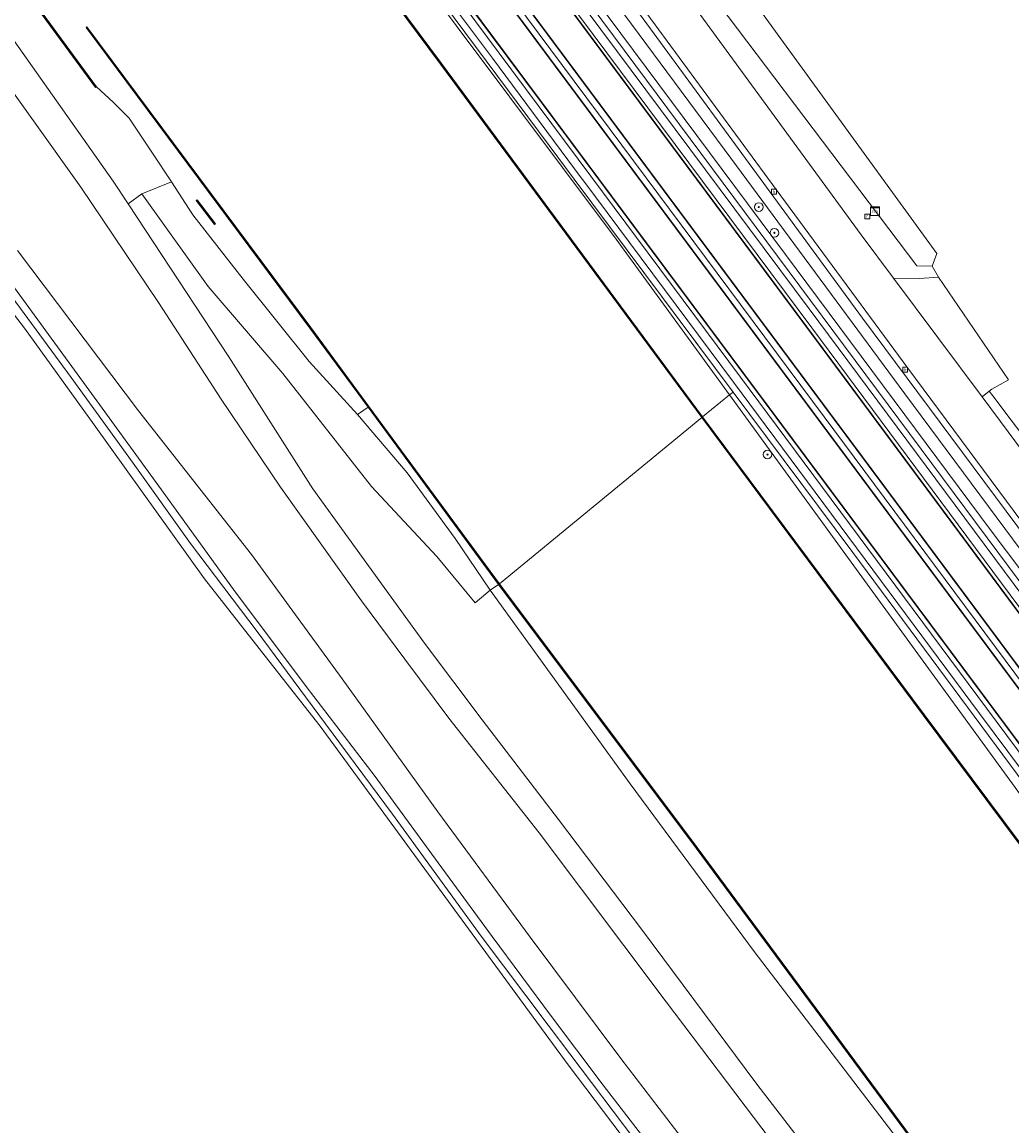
# Model space of a CAD drawing. Header units: metres. Extents: x 168032 to 180145, y 382923 to 399665.
# Tile 267 of 293: x 169576 to 169667, y 397577 to 397678. Entities that reach past the tile are written whole.
import ezdxf
from ezdxf.enums import TextEntityAlignment as Align

# ---------------------------------------------------------------- set-up
doc = ezdxf.new("R2010")
doc.units = ezdxf.units.M
doc.linetypes.add('VW-3-3_STREEP', pattern=[6, 3, -3])
doc.layers.get('0').update_dxf_attribs({"color": 8, "lineweight": 18})
for name, color, linetype, lineweight in [('B-WE-GK-BESCHOEIING_DAMWAND-G', 8, 'GK-BESCHOEIING', 18), ('B-WE-GR-BOOM-S', 8, 'Continuous', 18), ('B-WE-GR-BOS_GEMENGD-GV', 8, 'Continuous', 18), ('B-WE-GR-GRAS-GV', 8, 'Continuous', 18), ('B-WE-GR-GROENVOORZIENING-GV', 8, 'Continuous', 18), ('B-WE-GR-HAAG-G', 8, 'GR-HAAG1', 18), ('B-WE-GR-STRUIK-GV', 8, 'Continuous', 18), ('B-WE-GW-TALUD_KRUIN-G', 8, 'Continuous', 18), ('B-WE-IE-MEUBILAIR_WEGMEUBILAIR-G', 8, 'Continuous', 18), ('B-WE-IE-TERREINAFSCHEIDING_KUNSTMATIG_MUUR-GV', 8, 'Continuous', 18), ('B-WE-OG-TERREIN_ERF-GV', 8, 'Continuous', 18), ('B-WE-OG-WATER-GV', 8, 'Continuous', 18), ('B-WE-OG-WATER_GREPPEL-GV', 8, 'Continuous', 18), ('B-WE-OG-WATER_SLOOT-GV', 8, 'Continuous', 18), ('B-WE-OG-WEG-GV', 8, 'Continuous', 18), ('B-WE-RI-GWA_KOLK-S', 8, 'Continuous', 18), ('B-WE-RI-GWA_RIOOLPUT-S', 8, 'Continuous', 18), ('B-WE-RI-TERREINKAST-S', 8, 'Continuous', 18), ('B-WE-VH-VERHARDING_ASFALT-GV', 8, 'Continuous', 18), ('B-WE-VH-VERHARDING_BETONSTRAATSTEEN-GV', 8, 'Continuous', 18), ('B-WE-VH-VERHARDING_FUNDERING_ZAND-GV', 8, 'Continuous', 18), ('B-WE-VH-VERHARDING_GRASBETONSTEEN-GV', 8, 'Continuous', 18), ('B-WE-VW-MARKERING_LANGS_STREEP_33-G', 8, 'VW-3-3_STREEP', 13), ('B-WE-VW-MARKERING_LANGS_STREEP_DOORGETROKKEN_3X015-G', 8, 'Continuous', 13), ('B-WE-VW-MARKERING_PICTOGRAM-G', 8, 'Continuous', 18)]:
    doc.layers.add(name, color=color, linetype=linetype, lineweight=lineweight)
doc.styles.add('NLCS-ISO', font='NLCS-ISO.ttf')
doc.linetypes.add('GK-BESCHOEIING', pattern='A,30,-5,[1,NLCS.SHX,S=1,R=0,X=0,Y=0],-5', length=40)
doc.linetypes.add('GR-HAAG1', pattern='A,6,[176,NLCS.SHX,S=0.125,R=0,X=0,Y=0],-2', length=8)

# ---------------------------------------------------------------- blocks, each defined once
blk = doc.blocks.new('SRI-TERREINKAST-SO')
at = {"color": 0, "linetype": 'ByBlock', "lineweight": 18}
for points in [[(-2, 2), (2, 2), (2, 1.68), (-2, 1.68)], [(-2, 1.52), (2, 1.52), (2, -2), (-2, -2)]]:
    blk.add_lwpolyline(points, close=True, dxfattribs=at)
at = {"color": 0, "linetype": 'ByBlock', "lineweight": 18, "style": 'NLCS-ISO'}
blk.add_text('rio', height=1.5, dxfattribs=at).set_placement((0, 0), align=Align.MIDDLE_CENTER)
blk = doc.blocks.new('SRI-KOLK-SO')
at = {"color": 0, "linetype": 'ByBlock', "lineweight": 18}
blk.add_lwpolyline([(-1.125, -1.125), (1.125, -1.125), (1.125, 1.125), (-1.125, 1.125)], close=True, dxfattribs=at)
at = {"color": 0, "linetype": 'ByBlock', "lineweight": 18, "style": 'NLCS-ISO'}
blk.add_text('k', height=1.5, dxfattribs=at).set_placement((0, 0), align=Align.MIDDLE_CENTER)
blk = doc.blocks.new('SRI-PUT_INSPECTIEPUT_RIOOLPUT-SO')
at = {"color": 0, "linetype": 'ByBlock', "lineweight": 18}
blk.add_lwpolyline([(-1.12, -1.12), (1.12, -1.12), (1.12, 1.12), (-1.12, 1.12)], close=True, dxfattribs=at)
at = {"color": 0, "linetype": 'ByBlock', "lineweight": 18, "style": 'NLCS-ISO'}
blk.add_text('r', height=1.5, dxfattribs=at).set_placement((0, 0.28), align=Align.MIDDLE_CENTER)
blk = doc.blocks.new('SGR-BOOM_01-SO')
at = {"linetype": 'ByBlock', "lineweight": 18}
h = blk.add_hatch(color=0, dxfattribs=at)
h.dxf.hatch_style = 1
edge = h.paths.add_edge_path()
edge.add_arc((0, 0), 0.25, 0, 360)
at = {"color": 0, "linetype": 'ByBlock', "lineweight": 18}
for radius in [2, 0.25]:
    blk.add_circle((0, 0), radius, dxfattribs=at)

msp = doc.modelspace()

# ---------------------------------------------------------------- linework, layer by layer
at = {"layer": 'B-WE-GK-BESCHOEIING_DAMWAND-G', "flags": 128}
for points in [[(169416.924, 397939.464), (169446.836, 397899.264), (169478.57, 397856.585), (169506.56, 397819.073), (169549.815, 397760.875), (169572.811, 397729.968), (169614.307, 397674.263), (169638.349, 397641.757)], [(169619.66, 397626.397), (169602.291, 397649.967), (169581.69, 397677.631)], [(169593.511, 397659.506), (169591.837, 397661.711)], [(169638.37, 397641.729), (169658.733, 397614.351), (169680.825, 397584.766), (169702.843, 397554.926), (169730.758, 397517.612), (169754.97, 397484.883), (169779.341, 397452.045), (169804.395, 397418.286), (169831.302, 397381.879), (169848.598, 397358.696), (169863.92, 397338.299)], [(169760.753, 397435.991), (169747.292, 397454.188), (169728.305, 397479.945), (169700.033, 397518.184), (169681.011, 397543.951), (169668.154, 397561.2), (169661.74, 397569.811), (169637.838, 397602.143), (169619.671, 397626.382)]]:
    msp.add_lwpolyline(points, dxfattribs=at)
at = {"layer": 'B-WE-GR-BOS_GEMENGD-GV', "flags": 128}
msp.add_lwpolyline([(169556.118, 397443.816), (169578.644, 397411.698), (169582.969, 397406.093), (169609.125, 397424.369), (169644.618, 397449.306), (169678.028, 397472.829), (169697.141, 397486.096), (169696.646, 397486.753), (169694.063, 397490.257), (169692.609, 397492.228), (169679.485, 397510.025), (169672.569, 397519.403), (169659.222, 397537.749), (169648.968, 397551.841), (169643.126, 397559.555), (169626.002, 397582.162), (169622.461, 397587.003), (169603.195, 397613.33), (169600.712, 397616.493), (169592.559, 397626.877), (169582.389, 397641.044), (169575.996, 397649.949), (169553.939, 397678.617)], dxfattribs=at)
at = {"layer": 'B-WE-GR-GRAS-GV', "flags": 128}
msp.add_lwpolyline([(169640.852, 397643.789), (169630.427, 397658.112), (169610.782, 397684.403), (169590.873, 397711.055), (169572.902, 397735.05), (169551.64, 397763.445), (169533.685, 397787.643), (169511.991, 397816.887), (169493.512, 397841.736), (169463.951, 397881.37), (169442.049, 397910.85), (169419.07, 397941.173), (169416.943, 397939.522), (169446.876, 397899.294), (169478.61, 397856.615), (169506.6, 397819.103), (169549.855, 397760.905), (169572.851, 397729.998), (169614.347, 397674.293), (169638.388, 397641.789)], close=True, dxfattribs=at)
for points in [[(169610.782, 397684.403), (169630.427, 397658.112), (169640.852, 397643.789), (169641.202, 397644.055), (169626.568, 397663.655), (169624.265, 397666.74), (169597.154, 397703.201)], [(169835.756, 397381.339), (169821.359, 397400.456), (169807.491, 397419.372), (169792.537, 397439.564), (169776.727, 397460.25), (169760.629, 397481.874), (169747.256, 397499.787), (169733.723, 397518.097), (169720.217, 397536.437), (169698.113, 397565.863), (169674.879, 397597.08), (169658.455, 397619.631), (169640.852, 397643.789), (169638.388, 397641.789), (169658.773, 397614.381), (169680.865, 397584.796), (169702.883, 397554.956), (169730.798, 397517.642), (169755.01, 397484.913), (169779.381, 397452.075), (169804.435, 397418.316), (169831.342, 397381.909)], [(169834.884, 397384.112), (169794.857, 397437.908), (169764.916, 397477.898), (169760.956, 397483.187), (169705.109, 397558.343), (169676.296, 397596.811), (169673.925, 397600.011), (169652.218, 397629.299), (169641.202, 397644.055), (169640.852, 397643.789), (169658.455, 397619.631), (169674.879, 397597.08), (169698.113, 397565.863), (169720.217, 397536.437), (169733.723, 397518.097), (169747.256, 397499.787), (169760.629, 397481.874), (169776.727, 397460.25), (169792.537, 397439.564), (169807.491, 397419.372), (169821.359, 397400.456), (169835.756, 397381.339)]]:
    msp.add_lwpolyline(points, dxfattribs=at)
at = {"layer": 'B-WE-GR-GROENVOORZIENING-GV', "flags": 128}
for points in [[(169793.893, 397376.507), (169781.205, 397393.027), (169768.91, 397409.527), (169756.511, 397426.604), (169744.748, 397442.655), (169732.777, 397458.307), (169720.837, 397474.18), (169708.935, 397489.975), (169696.587, 397507.095), (169684.797, 397522.798), (169672.184, 397539.756), (169659.748, 397555.652), (169647.079, 397572.032), (169635.029, 397587.948), (169623.352, 397603.5), (169615.033, 397614.062), (169610.98, 397619.488), (169607.005, 397624.857), (169599.533, 397635.298), (169594.096, 397643.418), (169588.324, 397652.295), (169581.163, 397662.898), (169572.573, 397674.896), (169565.142, 397684.926)], [(169575.326, 397657.069), (169586.474, 397642.345), (169596.869, 397629.125), (169605.22, 397617.667), (169614.025, 397605.436), (169622.513, 397593.921), (169630.876, 397582.755), (169639.338, 397571.712), (169647.676, 397561.022), (169655.462, 397550.693), (169662.913, 397541.428), (169670.538, 397530.895), (169677.605, 397522.457), (169685.028, 397511.666), (169694.025, 397499.971), (169697.883, 397494.447), (169710.785, 397476.349), (169729.072, 397450.153), (169740.081, 397436.305), (169750.264, 397422.928), (169762.478, 397406.663), (169771.044, 397394.862), (169781.098, 397381.691)]]:
    msp.add_lwpolyline(points, dxfattribs=at)
for points in [[(169618.835, 397625.834), (169619.619, 397626.369), (169607.598, 397642.681), (169606.638, 397641.984), (169611.205, 397636.637), (169615.629, 397630.589)], [(169619.619, 397626.369), (169618.835, 397625.834), (169631.709, 397608.028), (169643.128, 397592.597), (169656.696, 397574.855), (169667.576, 397560.602), (169668.114, 397561.17), (169661.7, 397569.781), (169637.798, 397602.113)]]:
    msp.add_lwpolyline(points, close=True, dxfattribs=at)
at = {"layer": 'B-WE-GR-HAAG-G', "flags": 128}
for points in [[(169933.128, 397274.471), (169918.417, 397293.8), (169878.056, 397347.645), (169850.132, 397385.222), (169841.947, 397396.152), (169841.203, 397397.145), (169837.208, 397402.481), (169812.965, 397434.856), (169785.938, 397471.114), (169780.386, 397478.582), (169761.541, 397503.926), (169716.21, 397564.333), (169695.843, 397591.648), (169693.221, 397595.175), (169684.032, 397607.536), (169674.614, 397620.206), (169657.001, 397643.909), (169640.974, 397665.573), (169627.988, 397683.156), (169617.238, 397698.189), (169600.871, 397721.128), (169586.028, 397742.235), (169576.072, 397756.833), (169572.977, 397761.371), (169564.864, 397773.598), (169560.898, 397779.574)], [(169933.128, 397274.471), (169918.417, 397293.8), (169878.056, 397347.645), (169850.132, 397385.222), (169841.947, 397396.152), (169841.203, 397397.145), (169837.208, 397402.481), (169812.965, 397434.856), (169785.938, 397471.114), (169780.386, 397478.582), (169761.541, 397503.926), (169716.21, 397564.333), (169695.843, 397591.648), (169693.221, 397595.175), (169684.032, 397607.536), (169674.614, 397620.206), (169657.001, 397643.909), (169640.974, 397665.573), (169627.988, 397683.156), (169617.238, 397698.189), (169600.871, 397721.128), (169586.028, 397742.235), (169576.072, 397756.833)]]:
    msp.add_lwpolyline(points, dxfattribs=at)
at = {"layer": 'B-WE-GR-STRUIK-GV', "flags": 128}
msp.add_lwpolyline([(169589.497, 397663.404), (169586.776, 397662.298), (169592.9, 397653.759), (169599.745, 397645.778), (169607.931, 397635.379), (169613.931, 397628.939), (169617.463, 397624.668), (169618.835, 397625.834), (169615.629, 397630.589), (169611.205, 397636.637), (169606.638, 397641.984), (169602.187, 397646.863), (169596.106, 397654.446), (169591.476, 397660.376)], close=True, dxfattribs=at)
msp.add_lwpolyline([(169656.696, 397574.855), (169643.128, 397592.597), (169631.709, 397608.028), (169618.835, 397625.834), (169617.463, 397624.668), (169613.931, 397628.939), (169607.931, 397635.379), (169599.745, 397645.778), (169592.9, 397653.759), (169586.776, 397662.298), (169585.525, 397661.369), (169594.781, 397647.298), (169602.512, 397635.16), (169609.078, 397626.073), (169612.81, 397620.969), (169618.112, 397613.911), (169625.135, 397604.734), (169632.77, 397594.64), (169643.38, 397580.399), (169652.655, 397568.369)], dxfattribs=at)
at = {"layer": 'B-WE-GW-TALUD_KRUIN-G', "flags": 128}
for points in [[(169640.852, 397643.789), (169630.427, 397658.112), (169610.782, 397684.403), (169590.873, 397711.055), (169572.902, 397735.05), (169551.64, 397763.445), (169533.685, 397787.643), (169511.991, 397816.887), (169493.512, 397841.736), (169463.951, 397881.37), (169442.049, 397910.85), (169419.07, 397941.173)], [(169586.776, 397662.298), (169592.9, 397653.759), (169599.745, 397645.778), (169607.931, 397635.379), (169613.931, 397628.939), (169617.463, 397624.668)], [(169866.651, 397340.133), (169855.529, 397354.226), (169845.133, 397368.891), (169835.756, 397381.339), (169821.359, 397400.456), (169807.491, 397419.372), (169792.537, 397439.564), (169776.727, 397460.25), (169760.629, 397481.874), (169747.256, 397499.787), (169733.723, 397518.097), (169720.217, 397536.437), (169698.113, 397565.863), (169674.879, 397597.08), (169658.455, 397619.631), (169640.852, 397643.789)]]:
    msp.add_lwpolyline(points, dxfattribs=at)
at = {"layer": 'B-WE-IE-MEUBILAIR_WEGMEUBILAIR-G', "flags": 128}
for points in [[(169559.138, 397772.225), (169560.295, 397770.672), (169665.555, 397629.342), (169682.596, 397606.468), (169691.617, 397594.357), (169698.142, 397585.599), (169727.826, 397545.697), (169758.322, 397504.839), (169778.553, 397477.77), (169793.482, 397457.794), (169827.648, 397411.85), (169839.566, 397395.919), (169839.721, 397395.712), (169871.625, 397353.068), (169875.574, 397347.592), (169923.392, 397283.411), (169933.178, 397270.277), (169957.004, 397238.582)], [(169977.888, 397192.504), (169937.98, 397245.99), (169893.279, 397305.866), (169866.576, 397341.628), (169856.727, 397354.832), (169834.884, 397384.112), (169794.857, 397437.908), (169764.916, 397477.898), (169760.956, 397483.187), (169705.109, 397558.343), (169676.296, 397596.811), (169673.925, 397600.011), (169652.218, 397629.299), (169626.568, 397663.655), (169624.265, 397666.74), (169597.154, 397703.201)]]:
    msp.add_lwpolyline(points, dxfattribs=at)
at = {"layer": 'B-WE-IE-TERREINAFSCHEIDING_KUNSTMATIG_MUUR-GV', "flags": 128}
for points in [[(169638.31, 397641.725), (169638.388, 397641.789), (169614.347, 397674.293), (169572.851, 397729.998), (169549.855, 397760.905), (169506.6, 397819.103), (169478.61, 397856.615), (169446.876, 397899.294), (169416.943, 397939.522), (169416.863, 397939.462), (169446.796, 397899.234), (169478.53, 397856.555), (169506.52, 397819.043), (169549.775, 397760.845), (169572.771, 397729.938), (169614.267, 397674.233)], [(169582.606, 397672.143), (169570.887, 397688.093), (169570.807, 397688.033), (169582.526, 397672.083)], [(169619.619, 397626.369), (169619.699, 397626.429), (169607.678, 397642.741), (169602.331, 397649.997), (169581.73, 397677.661), (169581.65, 397677.601), (169602.251, 397649.937), (169607.598, 397642.681)], [(169593.471, 397659.476), (169593.551, 397659.536), (169591.877, 397661.741), (169591.797, 397661.681)], [(169638.388, 397641.789), (169638.31, 397641.725), (169658.693, 397614.321), (169680.785, 397584.736), (169702.803, 397554.896), (169730.718, 397517.582), (169754.93, 397484.853), (169779.301, 397452.015), (169804.355, 397418.256), (169831.262, 397381.849), (169848.558, 397358.666), (169863.88, 397338.269), (169863.96, 397338.329), (169848.638, 397358.726), (169831.342, 397381.909), (169804.435, 397418.316), (169779.381, 397452.075), (169755.01, 397484.913), (169730.798, 397517.642), (169702.883, 397554.956), (169680.865, 397584.796), (169658.773, 397614.381)], [(169619.619, 397626.369), (169637.798, 397602.113), (169661.7, 397569.781), (169668.114, 397561.17), (169680.971, 397543.921), (169699.993, 397518.154), (169728.265, 397479.915), (169747.252, 397454.158), (169757.412, 397440.424), (169760.723, 397435.954), (169760.804, 397436.007), (169747.332, 397454.218), (169728.345, 397479.975), (169700.073, 397518.214), (169681.051, 397543.981), (169668.194, 397561.23), (169661.78, 397569.841), (169637.878, 397602.173), (169619.699, 397626.429)]]:
    msp.add_lwpolyline(points, close=True, dxfattribs=at)
at = {"layer": 'B-WE-OG-TERREIN_ERF-GV', "flags": 128}
msp.add_lwpolyline([(169642.985, 397680.167), (169659.945, 397656.809), (169659.512, 397655.635), (169660.11, 397654.641), (169666.538, 397645.183), (169665.008, 397644.334), (169664.763, 397644.14), (169665.096, 397643.72), (169666.782, 397641.485), (169668.838, 397638.76), (169682.369, 397620.823), (169682.944, 397620.923), (169690.226, 397611.969), (169692.659, 397608.683), (169709.28, 397586.771), (169711.32, 397588.214), (169713.632, 397585.122), (169748.128, 397538.992), (169750.06, 397536.408), (169781.05, 397546.114), (169782.31, 397546.509), (169733.534, 397620.176), (169710.868, 397653.732), (169693.534, 397680.028)], dxfattribs=at)
at = {"layer": 'B-WE-OG-WATER-GV', "flags": 128}
for points in [[(169570.887, 397688.093), (169582.606, 397672.143), (169584.136, 397670.725), (169585.607, 397669.259), (169587.775, 397666.037), (169589.497, 397663.404), (169591.476, 397660.376), (169596.106, 397654.446), (169602.187, 397646.863), (169606.638, 397641.984), (169607.598, 397642.681), (169602.251, 397649.937), (169581.65, 397677.601), (169581.73, 397677.661), (169602.331, 397649.997), (169607.678, 397642.741), (169619.699, 397626.429), (169638.31, 397641.725), (169614.267, 397674.233), (169572.771, 397729.938)], [(169634.957, 397572.907), (169629.226, 397580.294), (169624.485, 397586.607), (169619.037, 397593.967), (169614.05, 397600.737), (169608.268, 397608.685), (169601.895, 397616.977), (169595.209, 397625.906), (169588.353, 397635.411), (169581.915, 397644.274), (169573.728, 397655.469)], [(169574.853, 397652.796), (169580.277, 397645.406), (169585.971, 397637.511), (169591.27, 397630.131), (169597.383, 397622.041), (169602.989, 397614.493), (169609.854, 397605.239), (169618.021, 397594.014), (169624.181, 397585.814), (169632.164, 397575.264)], [(169831.262, 397381.849), (169804.355, 397418.256), (169779.301, 397452.015), (169754.93, 397484.853), (169730.718, 397517.582), (169702.803, 397554.896), (169680.785, 397584.736), (169658.693, 397614.321), (169638.31, 397641.725), (169619.699, 397626.429), (169637.878, 397602.173), (169661.78, 397569.841), (169668.194, 397561.23), (169681.051, 397543.981), (169700.073, 397518.214), (169728.345, 397479.975), (169747.332, 397454.218), (169760.804, 397436.007), (169760.93, 397435.836), (169764.106, 397431.577), (169771.5, 397421.661), (169793.106, 397392.514), (169799.09, 397384.475)]]:
    msp.add_lwpolyline(points, dxfattribs=at)
msp.add_lwpolyline([(169591.797, 397661.681), (169591.877, 397661.741), (169593.551, 397659.536), (169593.471, 397659.476)], close=True, dxfattribs=at)
at = {"layer": 'B-WE-OG-WATER_GREPPEL-GV', "flags": 128}
msp.add_lwpolyline([(169612.745, 397777.567), (169615.096, 397778.122), (169613.502, 397779.92), (169613.39, 397779.955), (169610.846, 397780.756), (169599.156, 397777.271), (169585.508, 397773.534), (169578.116, 397768.674), (169601.986, 397732.82), (169633.792, 397687.851), (169658.088, 397655.669), (169659.512, 397655.635), (169659.945, 397656.809), (169642.985, 397680.167), (169609.321, 397727.184), (169581.799, 397768.15), (169590.326, 397771.24), (169605.238, 397775.186), (169609.468, 397776.793)], close=True, dxfattribs=at)
at = {"layer": 'B-WE-OG-WATER_SLOOT-GV', "flags": 128}
msp.add_lwpolyline([(169570.807, 397688.033), (169570.887, 397688.093), (169570.743, 397689.225), (169567.21, 397689), (169566.18, 397688.534), (169571.839, 397680.89), (169584.152, 397663.456), (169585.525, 397661.369), (169586.776, 397662.298), (169589.497, 397663.404), (169587.775, 397666.037), (169585.607, 397669.259), (169584.136, 397670.725), (169582.606, 397672.143), (169582.526, 397672.083)], close=True, dxfattribs=at)
for points in [[(169553.939, 397678.617), (169575.996, 397649.949), (169582.389, 397641.044), (169592.559, 397626.877), (169600.712, 397616.493), (169603.195, 397613.33), (169622.461, 397587.003), (169626.002, 397582.162), (169643.126, 397559.555)], [(169781.098, 397381.691), (169771.044, 397394.862), (169762.478, 397406.663), (169750.264, 397422.928), (169740.081, 397436.305), (169729.072, 397450.153), (169710.785, 397476.349), (169697.883, 397494.447), (169694.025, 397499.971), (169685.028, 397511.666), (169677.605, 397522.457), (169670.538, 397530.895), (169662.913, 397541.428), (169655.462, 397550.693), (169647.676, 397561.022), (169639.338, 397571.712), (169630.876, 397582.755), (169622.513, 397593.921), (169614.025, 397605.436), (169605.22, 397617.667), (169596.869, 397629.125), (169586.474, 397642.345), (169575.326, 397657.069)], [(169573.728, 397655.469), (169581.915, 397644.274), (169588.353, 397635.411), (169595.209, 397625.906), (169601.895, 397616.977), (169608.268, 397608.685), (169614.05, 397600.737), (169619.037, 397593.967), (169624.485, 397586.607), (169629.226, 397580.294), (169634.957, 397572.907)], [(169632.164, 397575.264), (169624.181, 397585.814), (169618.021, 397594.014), (169609.854, 397605.239), (169602.989, 397614.493), (169597.383, 397622.041), (169591.27, 397630.131), (169585.971, 397637.511), (169580.277, 397645.406), (169574.853, 397652.796)]]:
    msp.add_lwpolyline(points, dxfattribs=at)
at = {"layer": 'B-WE-OG-WEG-GV', "flags": 128}
for points in [[(169928.685, 397281.569), (169927.153, 397283.62), (169704.62, 397581.641), (169684.716, 397608.381), (169653.096, 397650.862), (169625.103, 397689.098), (169602.287, 397721.154), (169582.395, 397749.572), (169557.957, 397785.384), (169558.394, 397785.691), (169551.988, 397795.366), (169548.613, 397800.463)], [(169575.149, 397768.151), (169599.151, 397733.381), (169626.982, 397694.111), (169652.991, 397658.511), (169655.963, 397654.529), (169658.358, 397654.499), (169660.11, 397654.641), (169659.512, 397655.635), (169658.088, 397655.669), (169633.792, 397687.851)], [(169627.988, 397683.156), (169640.974, 397665.573), (169657.001, 397643.909), (169674.614, 397620.206), (169684.032, 397607.536), (169693.221, 397595.175), (169695.843, 397591.648), (169716.21, 397564.333), (169761.541, 397503.926), (169780.386, 397478.582), (169785.938, 397471.114), (169812.965, 397434.856), (169837.208, 397402.481), (169841.203, 397397.145), (169841.947, 397396.152), (169850.132, 397385.222)]]:
    msp.add_lwpolyline(points, dxfattribs=at)
for points in [[(169531.07, 397792.923), (169530.623, 397792.584), (169554.201, 397760.864), (169574.578, 397733.589), (169597.154, 397703.201), (169624.265, 397666.74), (169626.568, 397663.655), (169641.202, 397644.055), (169652.218, 397629.299), (169673.925, 397600.011), (169674.403, 397600.367), (169663.86, 397614.499), (169641.238, 397644.955), (169627.465, 397663.45), (169627.225, 397663.772), (169619.038, 397674.766), (169614.624, 397680.684), (169595.682, 397706.08), (169575.391, 397733.358), (169554.874, 397760.851), (169552.195, 397764.44), (169545.489, 397773.598)], [(169576.072, 397756.833), (169566.812, 397767.597), (169563.369, 397772.36), (169561.98, 397774.28), (169560.043, 397772.879), (169561.305, 397771.206), (169565.817, 397765.228), (169607.303, 397708.952), (169626.187, 397683.339), (169646.026, 397656.723), (169664.942, 397631.283), (169683.275, 397606.973), (169684.032, 397607.536), (169674.614, 397620.206), (169657.001, 397643.909), (169640.974, 397665.573), (169627.988, 397683.156), (169617.238, 397698.189), (169600.871, 397721.128), (169586.028, 397742.235)], [(169560.043, 397772.879), (169559.138, 397772.225), (169560.295, 397770.672), (169665.555, 397629.342), (169682.596, 397606.468), (169683.275, 397606.973), (169664.942, 397631.283), (169646.026, 397656.723), (169626.187, 397683.339), (169607.303, 397708.952), (169565.817, 397765.228), (169561.305, 397771.206)], [(169559.138, 397772.225), (169558.654, 397771.864), (169559.755, 397770.386), (169563.057, 397765.953), (169579.605, 397743.753), (169598.457, 397718.528), (169619.482, 397690.227), (169648.199, 397651.706), (169670.632, 397621.566), (169682.138, 397606.128), (169682.596, 397606.468), (169665.555, 397629.342), (169560.295, 397770.672)]]:
    msp.add_lwpolyline(points, close=True, dxfattribs=at)
at = {"layer": 'B-WE-VH-VERHARDING_ASFALT-GV', "flags": 128}
msp.add_lwpolyline([(169548.613, 397800.463), (169551.988, 397795.366), (169558.394, 397785.691), (169562.886, 397779.212), (169573.456, 397763.623), (169585.883, 397745.65), (169597.76, 397728.636), (169609.419, 397712.083), (169621.342, 397695.392), (169633.256, 397678.9), (169645.152, 397662.679), (169657.279, 397646.259), (169669.189, 397630.207), (169685.195, 397608.746), (169688.349, 397611.149), (169687.958, 397611.672), (169667.83, 397638.635), (169665.793, 397641.362), (169664.107, 397643.621), (169655.963, 397654.529), (169652.991, 397658.511), (169626.982, 397694.111), (169599.151, 397733.381), (169575.149, 397768.151)], dxfattribs=at)
for points in [[(169621.658, 397685.915), (169621.414, 397685.733), (169618.955, 397683.905), (169618.475, 397683.549), (169620.029, 397681.462), (169649.582, 397641.77), (169678.265, 397603.244), (169678.752, 397603.607), (169681.15, 397605.392), (169681.448, 397605.613), (169667.481, 397624.345), (169648.449, 397649.957), (169628.311, 397676.966)], [(169618.475, 397683.549), (169618.018, 397683.209), (169615.6, 397681.412), (169615.265, 397681.162), (169619.679, 397675.244), (169628.106, 397663.928), (169641.88, 397645.433), (169664.502, 397614.977), (169675.044, 397600.846), (169675.414, 397601.121), (169677.808, 397602.904), (169678.265, 397603.244), (169649.582, 397641.77), (169620.029, 397681.462)]]:
    msp.add_lwpolyline(points, close=True, dxfattribs=at)
at = {"layer": 'B-WE-VH-VERHARDING_BETONSTRAATSTEEN-GV', "flags": 128}
for points in [[(169645.152, 397662.679), (169633.256, 397678.9), (169621.342, 397695.392), (169609.419, 397712.083), (169597.76, 397728.636), (169585.883, 397745.65), (169573.456, 397763.623), (169562.886, 397779.212), (169558.394, 397785.691), (169557.957, 397785.384), (169582.395, 397749.572), (169602.287, 397721.154), (169625.103, 397689.098), (169653.096, 397650.862), (169684.716, 397608.381), (169685.195, 397608.746), (169669.189, 397630.207), (169657.279, 397646.259)], [(169660.11, 397654.641), (169658.358, 397654.499), (169655.963, 397654.529), (169664.107, 397643.621), (169664.763, 397644.14), (169665.008, 397644.334), (169666.538, 397645.183)], [(169665.096, 397643.72), (169664.763, 397644.14), (169664.107, 397643.621), (169665.793, 397641.362), (169667.83, 397638.635), (169668.838, 397638.76), (169666.782, 397641.485)]]:
    msp.add_lwpolyline(points, close=True, dxfattribs=at)
at = {"layer": 'B-WE-VH-VERHARDING_FUNDERING_ZAND-GV', "flags": 128}
for points in [[(169565.142, 397684.926), (169572.573, 397674.896), (169581.163, 397662.898), (169588.324, 397652.295), (169594.096, 397643.418), (169599.533, 397635.298), (169607.005, 397624.857), (169610.98, 397619.488), (169615.033, 397614.062), (169623.352, 397603.5), (169635.029, 397587.948), (169647.079, 397572.032), (169659.748, 397555.652), (169672.184, 397539.756), (169684.797, 397522.798), (169696.587, 397507.095), (169708.935, 397489.975), (169720.837, 397474.18), (169732.777, 397458.307), (169744.748, 397442.655), (169756.511, 397426.604), (169768.91, 397409.527), (169781.205, 397393.027), (169793.893, 397376.507)], [(169652.655, 397568.369), (169643.38, 397580.399), (169632.77, 397594.64), (169625.135, 397604.734), (169618.112, 397613.911), (169612.81, 397620.969), (169609.078, 397626.073), (169602.512, 397635.16), (169594.781, 397647.298), (169585.525, 397661.369), (169584.152, 397663.456), (169571.839, 397680.89)]]:
    msp.add_lwpolyline(points, dxfattribs=at)
at = {"layer": 'B-WE-VH-VERHARDING_GRASBETONSTEEN-GV', "flags": 128}
for points in [[(169621.658, 397685.915), (169628.311, 397676.966), (169648.449, 397649.957), (169667.481, 397624.345), (169681.448, 397605.613), (169682.138, 397606.128), (169670.632, 397621.566), (169648.199, 397651.706), (169619.482, 397690.227)], [(169614.624, 397680.684), (169619.038, 397674.766), (169627.225, 397663.772), (169627.465, 397663.45), (169641.238, 397644.955), (169663.86, 397614.499), (169674.403, 397600.367), (169675.044, 397600.846), (169664.502, 397614.977), (169641.88, 397645.433), (169628.106, 397663.928), (169619.679, 397675.244), (169615.265, 397681.162)]]:
    msp.add_lwpolyline(points, dxfattribs=at)
at = {"layer": 'B-WE-VW-MARKERING_LANGS_STREEP_33-G', "const_width": 0.15, "flags": 128}
for points in [[(168663.566, 398966.886), (168663.81, 398966.56), (168683.85, 398939.574), (168687.432, 398934.773), (168695.741, 398923.634), (168699.311, 398918.865), (168714.149, 398898.866), (168723.248, 398886.636), (168723.682, 398886.053), (168742.75, 398860.403), (168753.118, 398846.445), (168767.915, 398826.525), (168792.24, 398793.869), (168803.712, 398778.624), (168813.371, 398765.968), (168830.183, 398743.936), (168843.488, 398726.745), (168852.649, 398715.025), (168877.24, 398683.884), (168888.579, 398669.651), (168892.719, 398664.47), (168905.625, 398648.318), (168906.641, 398647.047), (168927.897, 398620.319), (168936.737, 398609.262), (168949.567, 398593.214), (168958.627, 398581.408), (168964.598, 398573.497), (168967.397, 398569.764), (168971.082, 398564.85), (168980.716, 398551.889), (168997.466, 398529.481), (169020.107, 398499.13), (169027.204, 398489.639), (169040.743, 398471.536), (169055.497, 398451.74), (169064.014, 398440.301), (169075.759, 398424.518), (169082.66, 398414.941), (169086.679, 398409.348), (169087.311, 398408.468), (169092.79, 398400.638), (169098.778, 398392.051), (169106.428, 398380.731), (169114.846, 398368.191), (169121.749, 398357.562), (169133.195, 398339.355), (169141.533, 398326.011), (169145.725, 398319.301), (169149.518, 398313.332), (169154.381, 398305.894), (169162.28, 398293.82), (169172.849, 398278.255), (169181.899, 398265.168), (169190.992, 398252.297), (169197.693, 398243.037), (169200.047, 398239.783), (169208.094, 398228.624), (169208.928, 398227.502), (169234.512, 398193.198), (169257.271, 398162.637), (169261.584, 398156.846), (169290.08, 398118.618), (169317.014, 398082.462), (169318.161, 398080.923), (169347.085, 398042.016), (169376.591, 398002.446), (169376.738, 398002.249), (169387.316, 397987.87), (169405.092, 397964.157), (169431.093, 397929.085), (169436.401, 397922.002), (169454.996, 397897.188), (169462.891, 397886.418), (169481.262, 397861.858), (169496.183, 397841.843), (169510.418, 397822.748), (169541.436, 397781.099), (169544.236, 397777.323), (169555.897, 397761.614), (169558.309, 397758.365), (169583.433, 397724.619), (169610.915, 397687.701), (169615.6, 397681.412), (169636.811, 397652.94), (169661.863, 397619.325), (169675.414, 397601.121), (169699.118, 397569.28), (169707.001, 397558.756), (169730.636, 397527.013), (169735.107, 397521.017), (169759.476, 397488.338), (169788.453, 397449.474), (169794.886, 397440.863), (169813.184, 397416.368), (169846.164, 397372.145), (169854.679, 397360.703), (169869.635, 397340.607), (169888.976, 397314.746), (169914.022, 397281.158), (169914.469, 397280.558), (169939.822, 397246.505), (169965.388, 397212.257), (169974.243, 397200.401), (169992.585, 397175.838), (170016.232, 397144.17), (170034.08, 397120.254), (170043.871, 397107.135), (170066.82, 397076.416), (170093.903, 397040.116), (170099.716, 397032.324), (170136.639, 396982.806), (170153.695, 396959.983), (170161.325, 396949.774), (170183.597, 396919.921), (170186.927, 396915.458), (170201.768, 396895.572), (170213.485, 396879.837), (170227.432, 396861.106), (170250.932, 396829.4), (170273.171, 396799.402), (170280.372, 396789.69), (170311.618, 396747.553), (170332.654, 396719.212), (170342.266, 396706.261), (170369.994, 396668.866), (170392.219, 396638.887), (170399.965, 396628.439), (170446.363, 396565.937), (170451.819, 396558.585), (170507.845, 396483.096), (170511.435, 396478.26), (170532.772, 396449.523), (170545.638, 396432.139), (170571.007, 396397.972), (170586.183, 396377.533), (170622.215, 396328.908), (170630.602, 396317.647), (170658.825, 396279.748), (170690.197, 396237.381), (170706.119, 396215.879), (170713.852, 396205.474), (170730.677, 396182.821), (170749.618, 396157.277), (170749.786, 396157.05), (170765.931, 396135.308), (170783.952, 396111.136), (170795.393, 396096.255), (170804.923, 396084.278), (170809.65, 396078.605), (170810.613, 396077.489), (170817.941, 396069.001), (170823.912, 396062.46), (170832.116, 396053.815), (170841.517, 396044.402), (170845.278, 396040.768), (170850.273, 396035.941), (170860.435, 396026.758), (170867.773, 396020.427), (170873.441, 396015.72), (170877.137, 396012.705), (170881.628, 396009.164), (170883.666, 396007.579), (170885.828, 396005.898), (170888.017, 396004.135), (170892.16, 396001.068), (170895.983, 395998.282), (170901.608, 395994.19), (170904.467, 395992.185), (170907.159, 395990.312), (170910.575, 395988.028), (170914.084, 395985.696), (170916.921, 395983.855), (170924.126, 395979.278), (170931.247, 395974.933), (170939.669, 395969.992), (170943.679, 395967.677), (170948.077, 395965.225), (170954.15, 395961.955), (170959.149, 395959.255), (170963.48, 395957.059), (170967.805, 395954.88), (170968.365, 395954.605), (170971.255, 395953.183), (170979.619, 395949.224), (170992.329, 395943.677), (170996.413, 395941.934), (171004.533, 395938.605), (171007.746, 395937.293), (171011.116, 395935.986), (171014.497, 395934.704), (171020.635, 395932.461), (171028.566, 395929.684), (171028.606, 395929.671), (171038.896, 395926.327), (171046.631, 395923.895), (171057.694, 395920.724), (171062.665, 395919.423), (171070.829, 395917.286), (171081.369, 395914.755), (171099.481, 395910.816), (171109.782, 395908.686), (171116.95, 395907.326), (171122.191, 395906.488)], [(168872.862, 398744.911), (168867.511, 398740.853), (168866.174, 398739.557), (168865.139, 398738.147), (168863.995, 398736.269), (168863.31, 398734.65), (168862.847, 398733.092), (168862.535, 398730.957), (168862.445, 398729.166), (168862.651, 398727.359), (168863.139, 398725.292), (168863.722, 398723.648), (168864.417, 398722.263), (168865.506, 398720.63), (168865.676, 398720.4), (168871.092, 398712.947), (168892.382, 398684.479), (168906.721, 398665.167), (168908.883, 398662.019), (168912.202, 398657.017), (168913.747, 398654.463), (168915.441, 398651.542), (168916.262, 398650.122), (168919.355, 398643.711), (168919.765, 398642.991), (168920.574, 398641.569), (168922.57, 398638.795), (168935.498, 398622.492), (168942.518, 398613.668), (168945.898, 398609.418), (168953.332, 398600.037), (168960.906, 398590.321), (168972.1, 398575.404), (168973.08, 398574.095), (168995.607, 398544.016), (169018.662, 398513.067), (169032.955, 398493.928), (169041.54, 398482.432), (169062.21, 398454.726), (169068.825, 398445.835), (169076.325, 398435.82), (169082.116, 398427.91), (169092.208, 398413.936), (169092.517, 398413.497), (169098.557, 398404.93), (169103.368, 398397.977), (169105.68, 398394.623), (169110.596, 398387.475), (169114.719, 398381.287), (169118.722, 398375.336), (169125.285, 398365.395), (169132.188, 398354.435), (169140.888, 398340.515), (169147.599, 398329.799), (169147.956, 398329.228), (169158.87, 398312.153), (169166.877, 398299.929), (169171.926, 398292.333), (169177.049, 398284.792), (169180.331, 398279.965), (169188.671, 398267.998), (169199.171, 398253.088), (169203.439, 398247.175), (169206.255, 398243.275), (169214.655, 398231.865), (169248.234, 398186.748), (169262.986, 398166.892), (169268.888, 398158.948), (169290.465, 398130.043), (169313.989, 398098.397), (169322.705, 398086.714), (169323.287, 398085.934), (169335.66, 398069.42), (169370.066, 398023.094), (169377.616, 398013.013), (169382.465, 398006.502), (169391.459, 397994.423), (169399.175, 397984.033), (169435.816, 397934.889), (169442.207, 397926.304), (169470.957, 397887.69), (169501.929, 397846.123), (169503.057, 397844.61), (169549.566, 397782.164), (169561.672, 397765.916), (169581.135, 397739.794), (169602.052, 397711.716), (169621.414, 397685.733), (169625.361, 397680.437), (169647.849, 397650.202), (169672.56, 397616.932), (169681.15, 397605.392), (169694.066, 397588.039), (169714.472, 397560.7), (169740.509, 397525.791), (169740.865, 397525.312), (169765.417, 397492.323), (169790.311, 397458.895), (169800.587, 397445.128), (169812.861, 397428.684), (169833.328, 397401.198), (169855.645, 397371.347), (169860.404, 397364.966), (169874.944, 397345.472), (169904.446, 397305.926), (169920.179, 397284.825), (169939.359, 397259.102), (169973.562, 397213.251), (169979.972, 397204.658), (170018.909, 397152.464), (170039.795, 397124.517), (170045.076, 397117.45), (170072.649, 397080.573), (170099.619, 397044.386), (170100.498, 397043.208), (170125.708, 397009.417), (170156.78, 396967.881), (170159.468, 396964.276), (170159.502, 396964.231), (170181.811, 396934.31), (170189.352, 396924.191), (170207.053, 396900.439), (170219.212, 396884.086), (170249.634, 396843.172), (170278.916, 396803.664), (170287.287, 396792.369), (170317.789, 396751.292), (170335.278, 396727.741), (170338.419, 396723.509), (170346.038, 396713.244), (170372.048, 396678.125), (170375.827, 396673.025), (170397.967, 396643.159), (170402.616, 396636.887), (170436.313, 396591.523), (170457.574, 396562.87), (170472.908, 396542.204), (170511.334, 396490.406), (170517.189, 396482.535), (170538.225, 396454.254), (170572.359, 396408.153), (170576.752, 396402.237), (170615.457, 396350.112), (170636.386, 396321.944), (170646.914, 396307.774), (170684.112, 396257.665), (170695.974, 396241.653), (170710.274, 396222.349), (170735.007, 396189.04), (170755.17, 396161.812), (170755.529, 396161.327), (170774.778, 396135.315), (170793.8, 396109.96), (170808.176, 396091.62), (170816.122, 396082.225), (170819.084, 396078.723), (170826.596, 396069.997), (170831.97, 396064.279), (170837.788, 396058.216), (170845.692, 396050.214), (170850.118, 396045.988), (170852.644, 396043.575), (170861.461, 396035.363), (170872.33, 396025.919), (170884.627, 396015.896), (170885.616, 396015.07), (170888.024, 396013.212), (170890.775, 396011.091), (170897.627, 396005.916), (170902.138, 396002.598), (170907.122, 395999.085), (170910.829, 395996.479), (170916.449, 395992.704), (170921.587, 395989.399), (170926.385, 395986.284), (170932.717, 395982.42), (170937.108, 395979.749), (170940.958, 395977.486), (170945.56, 395974.829), (170950.654, 395971.96), (170953.807, 395970.22), (170958.059, 395967.935), (170963.194, 395965.221), (170967.178, 395963.187), (170971.443, 395961.088), (170971.562, 395961.03), (170974.802, 395959.465), (170978.731, 395957.572), (170982.521, 395955.846), (170987.242, 395953.702), (170991.167, 395951.936), (170994.729, 395950.388), (170998.115, 395948.95), (171006.777, 395945.362), (171015.717, 395941.869), (171019.859, 395940.297), (171024.61, 395938.611), (171030.749, 395936.453), (171030.758, 395936.45), (171039.094, 395933.753), (171049.585, 395930.523), (171054.41, 395929.099), (171061.544, 395927.114), (171064.401, 395926.35), (171064.559, 395926.308), (171066.787, 395925.712), (171070.557, 395924.754), (171075.667, 395923.494), (171078.932, 395922.709), (171084.478, 395921.466), (171092.437, 395919.773), (171097.702, 395918.839), (171101.477, 395918.204), (171105.175, 395917.673), (171109.159, 395917.135), (171113.664, 395916.72), (171120.791, 395916.081), (171122.941, 395915.937)]]:
    msp.add_lwpolyline(points, dxfattribs=at)
at = {"layer": 'B-WE-VW-MARKERING_LANGS_STREEP_DOORGETROKKEN_3X015-G', "const_width": 0.15, "flags": 128}
for points in [[(169618.955, 397683.905), (169625.454, 397675.189), (169654.97, 397635.559), (169678.752, 397603.607), (169680.938, 397600.67), (169707.586, 397564.88), (169710.69, 397560.754), (169729.973, 397534.954), (169738.483, 397523.535), (169756.114, 397499.879), (169782.613, 397464.394), (169798.258, 397443.385), (169808.04, 397430.25), (169829.106, 397401.903), (169852.755, 397370.283), (169858.033, 397363.201), (169873.111, 397342.969), (169904.693, 397300.683), (169917.812, 397283.056), (169938.242, 397255.604), (169972.127, 397210.191)], [(169619.572, 397681.121), (169649.125, 397641.43), (169677.808, 397602.904), (169680.832, 397598.841), (169709.908, 397559.804), (169734.433, 397526.912), (169737.502, 397522.804), (169761.92, 397490.127), (169762.281, 397489.643), (169788.424, 397454.588), (169797.296, 397442.666), (169815.35, 397418.407), (169837.945, 397388.098), (169857.062, 397362.477), (169860.324, 397358.105), (169872.338, 397342.021), (169884.837, 397325.304), (169909.691, 397291.988), (169916.867, 397282.349), (169938.856, 397252.812), (169964.888, 397217.936), (169976.646, 397202.186)]]:
    msp.add_lwpolyline(points, dxfattribs=at)
at = {"layer": 'B-WE-VW-MARKERING_PICTOGRAM-G', "flags": 128}
for points in [[(169618.955, 397683.905), (169625.454, 397675.189), (169654.97, 397635.559), (169678.752, 397603.607), (169680.938, 397600.67), (169707.586, 397564.88), (169710.69, 397560.754), (169729.973, 397534.954), (169738.483, 397523.535), (169756.114, 397499.879), (169782.613, 397464.394), (169798.258, 397443.385), (169808.04, 397430.25), (169829.106, 397401.903), (169852.755, 397370.283), (169858.033, 397363.201), (169873.111, 397342.969), (169904.693, 397300.683), (169917.812, 397283.056), (169938.242, 397255.604), (169972.127, 397210.191)], [(169615.6, 397681.412), (169636.811, 397652.94), (169661.863, 397619.325), (169675.414, 397601.121), (169699.118, 397569.28), (169707.001, 397558.756), (169730.636, 397527.013), (169735.107, 397521.017), (169759.476, 397488.338), (169788.453, 397449.474), (169794.886, 397440.863), (169813.184, 397416.368), (169846.164, 397372.145), (169854.679, 397360.703), (169869.635, 397340.607), (169888.976, 397314.746), (169914.022, 397281.158), (169914.469, 397280.558), (169939.822, 397246.505), (169965.388, 397212.257), (169974.243, 397200.401)], [(169976.646, 397202.186), (169964.888, 397217.936), (169938.856, 397252.812), (169916.867, 397282.349), (169909.691, 397291.988), (169884.837, 397325.304), (169872.338, 397342.021), (169860.324, 397358.105), (169857.062, 397362.477), (169837.945, 397388.098), (169815.35, 397418.407), (169797.296, 397442.666), (169788.424, 397454.588), (169762.281, 397489.643), (169761.92, 397490.127), (169737.502, 397522.804), (169734.433, 397526.912), (169709.908, 397559.804), (169680.832, 397598.841), (169677.808, 397602.904), (169649.125, 397641.43), (169619.572, 397681.121)], [(169625.361, 397680.437), (169647.849, 397650.202), (169672.56, 397616.932), (169681.15, 397605.392), (169694.066, 397588.039), (169714.472, 397560.7), (169740.509, 397525.791), (169740.865, 397525.312), (169765.417, 397492.323), (169790.311, 397458.895), (169800.587, 397445.128), (169812.861, 397428.684), (169833.328, 397401.198), (169855.645, 397371.347), (169860.404, 397364.966), (169874.944, 397345.472), (169904.446, 397305.926), (169920.179, 397284.825), (169939.359, 397259.102), (169973.562, 397213.251)]]:
    msp.add_lwpolyline(points, dxfattribs=at)

# ---------------------------------------------------------------- block references
at = {"layer": 'B-WE-GR-BOOM-S', "xscale": 0.2, "yscale": 0.2, "zscale": 0.2}
for p in [(169643.558, 397661.08), (169644.99, 397658.711), (169644.359, 397638.309)]:
    msp.add_blockref('SGR-BOOM_01-SO', p, dxfattribs=at)
at = {"layer": 'B-WE-RI-GWA_KOLK-S', "xscale": 0.2, "yscale": 0.2, "zscale": 0.2}
for p in [(169644.966, 397662.496), (169657.033, 397646.127)]:
    msp.add_blockref('SRI-KOLK-SO', p, dxfattribs=at)
at = {"layer": 'B-WE-RI-GWA_RIOOLPUT-S', "xscale": 0.2, "yscale": 0.2, "zscale": 0.2}
msp.add_blockref('SRI-PUT_INSPECTIEPUT_RIOOLPUT-SO', (169653.544, 397660.204), dxfattribs=at)
at = {"layer": 'B-WE-RI-TERREINKAST-S', "xscale": 0.2, "yscale": 0.2, "zscale": 0.2}
msp.add_blockref('SRI-TERREINKAST-SO', (169654.252, 397660.691), dxfattribs=at)

doc.saveas('drawing.dxf')
